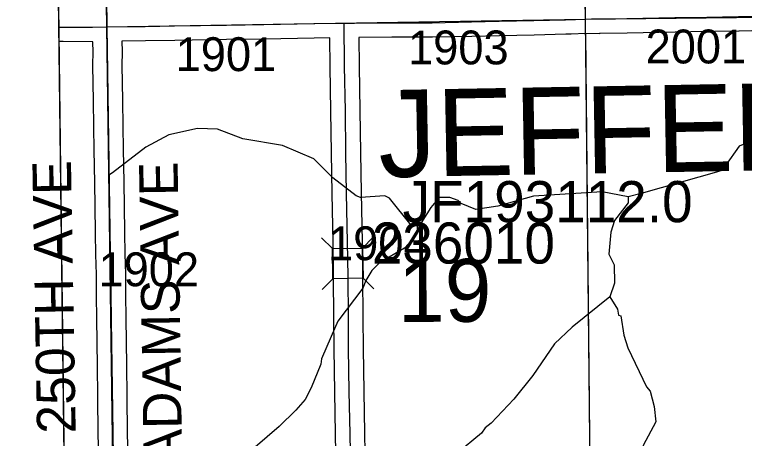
# Model space of a CAD drawing. Extents: x 23.6 to 68.7, y -63 to -29.
# Drawn here: x 32.629 to 34.141, y -55.609 to -54.733 of the extents above; entities that cross this region are included whole.
import ezdxf

# ---------------------------------------------------------------- set-up
doc = ezdxf.new("R2010")
doc.units = 0
for name, color, linetype in [('tdCoClipBndry', 7, 'Continuous'), ('tdCoCoAdjSecRdTxt', 7, 'Continuous'), ('tdCoCoBndry', 7, 'Continuous'), ('tdCoHydroRiver', 7, 'Continuous'), ('tdCoSecRdNmbr', 7, 'Continuous'), ('tdCoSecRdTxt', 7, 'Continuous'), ('tdCoSecRteBand', 7, 'Continuous'), ('tdCoSecRteCL', 7, 'Continuous'), ('tdCoSectLine', 7, 'Continuous'), ('tdCoSectLinePart', 7, 'Continuous'), ('tdCoSectNmbr', 7, 'Continuous'), ('tdCoStrucSec', 7, 'Continuous'), ('tdCoStrucSecCoName', 7, 'Continuous'), ('tdCoStrucSecFHWANum', 7, 'Continuous'), ('tdCoSurfAsphalt', 7, 'Continuous'), ('tdCoSurfGravel', 7, 'Continuous'), ('tdCoTwpBndryShd', 7, 'Continuous'), ('tdCoTwpNameTxt', 7, 'Continuous')]:
    doc.layers.add(name, color=color, linetype=linetype)

msp = doc.modelspace()

# ---------------------------------------------------------------- linework, layer by layer
at = {"layer": 'tdCoClipBndry'}
msp.add_lwpolyline([(56.8227, -57.553), (51.8233, -57.6334), (46.8056, -57.7041), (45.8081, -57.7131), (44.8328, -57.735), (43.8446, -57.7356), (42.8125, -57.7502), (36.856, -57.8104), (34.8462, -57.8398), (33.8615, -57.8433), (32.8589, -57.8556), (32.833, -57.8525), (32.8013, -57.8383), (32.7717, -57.8067), (32.7614, -57.7827), (32.7577, -57.7569), (32.6839, -51.7283), (32.6474, -49.7276), (32.6233, -45.7459), (32.6113, -44.7492), (32.588, -43.7493), (32.587, -43.0064), (32.5923, -42.7484), (32.5183, -35.7733)], dxfattribs=at)
at = {"layer": 'tdCoCoBndry'}
for p, q in [((32.8205, -54.758), (32.8066, -53.7572)), ((32.8066, -53.7572), (32.8205, -54.758)), ((32.8349, -55.7561), (32.8205, -54.758)), ((32.8205, -54.758), (32.8349, -55.7561))]:
    msp.add_line(p, q, dxfattribs=at)
for points in [[(32.6718, -40.7503), (32.6807, -41.745), (32.6923, -42.7489), (32.6875, -42.9908), (32.687, -43.0063), (32.6879, -43.7492), (32.7112, -44.7475), (32.7232, -45.7449), (32.73, -46.7351), (32.7344, -47.7196), (32.7414, -48.7221), (32.7473, -49.7257), (32.7682, -50.7257), (32.7838, -51.7268), (32.7945, -52.7546), (32.8063, -53.7572), (32.8202, -54.758), (32.8346, -55.7561), (32.8426, -56.756), (32.8576, -57.7557)], [(36.8552, -57.7104), (35.8554, -57.7251), (34.8462, -57.7399), (33.861, -57.7434), (32.858, -57.7557), (32.843, -56.756), (32.8349, -55.7561), (32.8205, -54.758), (32.8066, -53.7572), (32.7948, -52.7546), (32.7842, -51.7268), (32.7685, -50.7257), (32.7477, -49.7257), (32.7417, -48.7221), (32.7347, -47.7196), (32.7303, -46.7351), (32.7236, -45.745), (32.7116, -44.7475), (32.6883, -43.7492), (32.6873, -43.0063), (32.6879, -42.9908), (32.6927, -42.7489), (32.6811, -41.7451), (32.6722, -40.7503)], [(32.6474, -49.7276), (32.6839, -51.7283), (32.7577, -57.7564), (32.858, -57.7557), (32.843, -56.756), (32.8349, -55.7561), (32.8205, -54.758), (32.8066, -53.7572), (32.7948, -52.7546), (32.7842, -51.7268), (32.7685, -50.7257)]]:
    msp.add_lwpolyline(points, dxfattribs=at)
at = {"layer": 'tdCoHydroRiver'}
for points in [[(34.3971, -54.7079), (34.3675, -54.7618), (34.3535, -54.7777), (34.3015, -54.8002), (34.2765, -54.8256), (34.2391, -54.8922), (34.2283, -54.9239), (34.2253, -54.9397), (34.2129, -54.9651), (34.1925, -54.9858), (34.1484, -54.9972), (34.1296, -55.0052), (34.1015, -55.0449), (34.0874, -55.0576), (33.9267, -55.1031), (33.8999, -55.1097)], [(33.4631, -55.17), (33.4505, -55.1685), (33.4059, -55.1121), (33.3963, -55.1074), (33.3459, -55.111), (33.3364, -55.1079), (33.2887, -55.0704), (33.2489, -55.0312), (33.184, -55.0033), (33.1018, -54.9898), (33.0495, -54.9697), (33.0085, -54.9685), (32.9486, -54.9816), (32.9015, -55.0072), (32.8324, -55.0598), (32.8269, -55.0637)], [(33.8999, -55.1097), (33.8462, -55.099), (33.7042, -55.1081), (33.6301, -55.1292), (33.5844, -55.1359), (33.5543, -55.1235), (33.548, -55.1172), (33.5306, -55.1111), (33.5085, -55.1112), (33.4913, -55.1319), (33.471, -55.1636), (33.4631, -55.17)], [(33.8999, -55.1097), (33.9, -55.1223), (33.8719, -55.1588), (33.8642, -55.1826), (33.8598, -55.2284), (33.8711, -55.2504), (33.8714, -55.2883), (33.8621, -55.3168)], [(33.4631, -55.17), (33.4632, -55.1795), (33.4539, -55.1969), (33.4367, -55.216), (33.3848, -55.2464), (33.3692, -55.2623), (33.3567, -55.2829), (33.3505, -55.2988), (33.299, -55.3671), (33.285, -55.3988), (33.2649, -55.4447), (33.2634, -55.4558), (33.2433, -55.5049), (33.2308, -55.5286), (33.2121, -55.5509), (33.1776, -55.5843), (33.1274, -55.6273), (33.0742, -55.6814), (33.0334, -55.7118), (32.9566, -55.785), (32.8768, -55.8662), (32.8501, -55.8821), (32.8324, -55.8838)], [(33.8621, -55.3168), (33.8781, -55.3419), (33.8798, -55.3545), (33.8845, -55.356), (33.8912, -55.3955), (33.8993, -55.4222), (33.9378, -55.5024), (33.9458, -55.5118), (33.9539, -55.5433), (33.9573, -55.5749), (33.9309, -55.624), (33.9296, -55.6572), (33.9251, -55.6904), (33.9051, -55.7553), (33.871, -55.8282), (33.8694, -55.8313), (33.8569, -55.8504), (33.8195, -55.9075), (33.7694, -55.9537), (33.716, -55.9873), (33.6564, -56.0398), (33.5829, -56.1304), (33.5423, -56.186)], [(33.8621, -55.3168), (33.7837, -55.379), (33.7477, -55.414), (33.7024, -55.4791), (33.6633, -55.5283), (33.6164, -55.5776), (33.6038, -55.5872), (33.596, -55.5983), (33.5443, -55.6414)]]:
    msp.add_lwpolyline(points, dxfattribs=at)
at = {"layer": 'tdCoSecRteBand'}
for points in [[(34.2084, -54.7652), (34.1294, -54.767), (34.1293, -54.767), (34.1293, -54.767), (34.03, -54.7687), (34.03, -54.7687), (34.0299, -54.7687), (33.997, -54.7691), (33.8979, -54.7709), (33.8978, -54.7709), (33.8977, -54.7709), (33.8408, -54.7717), (33.8408, -54.7727), (33.8115, -54.7722), (33.7821, -54.773), (33.7711, -54.7733), (33.7055, -54.7752), (33.7053, -54.7752), (33.7051, -54.7752), (33.6336, -54.7764), (33.5763, -54.7778), (33.4948, -54.7798), (33.4944, -54.7798), (33.494, -54.7798), (33.4103, -54.7796), (33.3421, -54.7804), (33.3429, -54.8391), (33.3444, -54.9313), (33.3444, -54.9314), (33.3444, -54.9314), (33.3456, -55.018), (33.3468, -55.1016), (33.349, -55.2027), (33.349, -55.2028), (33.349, -55.2029), (33.35, -55.2743), (33.35, -55.2744), (33.35, -55.2745), (33.3506, -55.3598), (33.3506, -55.3598), (33.3506, -55.3598), (33.3509, -55.423), (33.3523, -55.5125), (33.3541, -55.5985), (33.3541, -55.5985), (33.3541, -55.5986), (33.3547, -55.6381)], [(32.8031, -55.632), (32.8027, -55.5918), (32.8018, -55.5317), (32.8018, -55.5316), (32.8018, -55.5314), (32.8014, -55.4501), (32.8004, -55.4206), (32.8004, -55.4202), (32.8004, -55.4198), (32.7998, -55.3516), (32.7992, -55.3239), (32.7992, -55.3237), (32.7992, -55.3235), (32.7988, -55.2704), (32.798, -55.2288), (32.797, -55.1845), (32.797, -55.1844), (32.797, -55.1843), (32.7962, -55.1298), (32.7962, -55.1297), (32.7962, -55.1296), (32.7958, -55.0807), (32.7945, -55.0122), (32.7935, -54.9655), (32.7935, -54.9653), (32.7935, -54.9651), (32.7931, -54.9112), (32.7917, -54.8378), (32.7917, -54.8373), (32.7917, -54.8367), (32.7921, -54.8105), (32.7914, -54.789), (32.7911, -54.789), (32.7905, -54.789), (32.7303, -54.7885), (32.7213, -54.7885)], [(33.2947, -55.6388), (33.2941, -55.5996), (33.2923, -55.5137), (33.2923, -55.5136), (33.2923, -55.5135), (33.2909, -55.4238), (33.2909, -55.4236), (33.2909, -55.4235), (33.2906, -55.3602), (33.29, -55.275), (33.289, -55.2038), (33.2868, -55.1028), (33.2868, -55.1026), (33.2868, -55.1025), (33.2856, -55.0189), (33.2856, -55.0189), (33.2856, -55.0189), (33.2844, -54.9323), (33.2829, -54.84), (33.2829, -54.84), (33.2829, -54.8399), (33.2821, -54.781), (33.2498, -54.7813), (33.1459, -54.7836), (33.1457, -54.7836), (33.1456, -54.7836), (33.0683, -54.7844), (32.9611, -54.7862), (32.9611, -54.7862), (32.9611, -54.7862), (32.9003, -54.7872), (32.9002, -54.7872), (32.9002, -54.7872), (32.8514, -54.7877), (32.8521, -54.8093), (32.8521, -54.81), (32.8521, -54.8107), (32.8517, -54.8371), (32.8531, -54.9102), (32.8531, -54.9104), (32.8531, -54.9106), (32.8535, -54.9644), (32.8545, -55.011), (32.8545, -55.011), (32.8545, -55.011), (32.8558, -55.0796), (32.8558, -55.0798), (32.8558, -55.08), (32.8562, -55.129), (32.857, -55.1833), (32.858, -55.2276), (32.858, -55.2276), (32.858, -55.2277), (32.8588, -55.2695), (32.8588, -55.2696), (32.8588, -55.2698), (32.8592, -55.3229), (32.8598, -55.3505), (32.8598, -55.3507), (32.8598, -55.3509), (32.8604, -55.419), (32.8613, -55.4486), (32.8614, -55.449), (32.8614, -55.4494), (32.8618, -55.5309), (32.8627, -55.5909), (32.8627, -55.591), (32.8627, -55.5911), (32.8631, -55.6313)]]:
    msp.add_lwpolyline(points, dxfattribs=at)
at = {"layer": 'tdCoSecRteCL'}
for points in [[(33.8113, -54.7422), (33.8115, -54.7312), (33.8105, -54.693), (33.8087, -54.6026), (33.8089, -54.5764), (33.8076, -54.4957), (33.806, -54.3779), (33.8038, -54.2724), (33.8022, -54.1731), (33.8014, -54.0705), (33.8005, -53.961), (33.7995, -53.8579), (33.7983, -53.7576), (33.7981, -53.7426)], [(33.3117, -54.7508), (33.3336, -54.7506), (33.4101, -54.7496), (33.4941, -54.7498), (33.5756, -54.7478), (33.633, -54.7464), (33.7046, -54.7452), (33.7703, -54.7433), (33.8113, -54.7422)], [(33.8113, -54.7422), (33.8237, -54.7419), (33.8973, -54.7409), (33.9966, -54.7391), (34.0295, -54.7387), (34.1287, -54.737), (34.2081, -54.7352), (34.2644, -54.7352), (34.299, -54.7347)], [(32.721, -54.7585), (32.7303, -54.7585), (32.7908, -54.759), (32.8205, -54.758)], [(32.8205, -54.758), (32.8998, -54.7572), (32.9606, -54.7562), (33.0679, -54.7544), (33.1453, -54.7536), (33.2493, -54.7513), (33.3117, -54.7508)], [(32.8331, -55.6317), (32.8327, -55.5914), (32.8318, -55.5312), (32.8314, -55.4496), (32.8304, -55.4196), (32.8298, -55.3511), (32.8292, -55.3233), (32.8288, -55.27), (32.828, -55.2282), (32.827, -55.1838), (32.8262, -55.1294), (32.8258, -55.0803), (32.8245, -55.0116), (32.8235, -54.9648), (32.8231, -54.9108), (32.8217, -54.8372), (32.8221, -54.8102), (32.8205, -54.758)], [(33.3348, -56.2491), (33.3348, -56.2345), (33.3328, -56.1525), (33.3314, -56.067), (33.3294, -55.9637), (33.3275, -55.8891), (33.3269, -55.835), (33.3263, -55.8052), (33.3251, -55.7186), (33.3247, -55.6385), (33.3241, -55.5991), (33.3223, -55.5131), (33.3209, -55.4233), (33.3206, -55.36), (33.32, -55.2747), (33.319, -55.2033), (33.3168, -55.1021), (33.3156, -55.0185), (33.3144, -54.9319), (33.3129, -54.8395), (33.3117, -54.7508)]]:
    msp.add_lwpolyline(points, dxfattribs=at)
at = {"layer": 'tdCoSectLine'}
for points in [[(33.7978, -53.7426), (33.811, -54.7422)], [(32.8063, -53.7572), (32.8202, -54.758)], [(33.811, -54.7422), (34.8144, -54.7309)], [(32.8202, -54.758), (33.811, -54.7422)], [(33.811, -54.7422), (33.8215, -55.7441)], [(32.721, -54.7587), (32.8202, -54.758)], [(32.8202, -54.758), (32.8346, -55.7561)]]:
    msp.add_lwpolyline(points, dxfattribs=at)
at = {"layer": 'tdCoSectLinePart'}
msp.add_lwpolyline([(33.8113, -54.7722), (33.8215, -55.7441)], dxfattribs=at)
at = {"layer": 'tdCoStrucSec'}
for p, q in [((33.2875, -55.2164), (33.2651, -55.1945)), ((33.3501, -55.2155), (33.3719, -55.1931)), ((33.2884, -55.279), (33.2666, -55.3014)), ((33.351, -55.2781), (33.3734, -55.2999))]:
    msp.add_line(p, q, dxfattribs=at)
msp.add_lwpolyline([(33.2884, -55.279), (33.2875, -55.2164), (33.3501, -55.2155), (33.351, -55.2781)], close=True, dxfattribs=at)
at = {"layer": 'tdCoSurfAsphalt'}
msp.add_lwpolyline([(32.721, -54.7585), (32.7303, -54.7585), (32.7908, -54.759), (32.8205, -54.758), (32.8998, -54.7572), (32.9606, -54.7562), (33.0679, -54.7544), (33.1453, -54.7536), (33.2493, -54.7513), (33.3117, -54.7508), (33.3336, -54.7506), (33.4101, -54.7496), (33.4941, -54.7498), (33.5756, -54.7478), (33.633, -54.7464), (33.7046, -54.7452), (33.7703, -54.7433), (33.8113, -54.7422), (33.8237, -54.7419), (33.8973, -54.7409), (33.9966, -54.7391), (34.0295, -54.7387), (34.1287, -54.737), (34.2081, -54.7352)], dxfattribs=at)
at = {"layer": 'tdCoSurfGravel'}
for points in [[(33.8113, -54.7422), (33.8115, -54.7312)], [(32.8346, -55.7319), (32.8347, -55.7307), (32.8347, -55.7254), (32.8343, -55.7025), (32.8331, -55.6317), (32.8327, -55.5914), (32.8318, -55.5312), (32.8314, -55.4496), (32.8304, -55.4196), (32.8298, -55.3511), (32.8292, -55.3233), (32.8288, -55.27), (32.828, -55.2282), (32.827, -55.1838), (32.8262, -55.1294), (32.8258, -55.0803), (32.8245, -55.0116), (32.8235, -54.9648), (32.8231, -54.9108), (32.8217, -54.8372), (32.8221, -54.8102), (32.8205, -54.758)], [(33.3348, -56.2604), (33.3348, -56.2491), (33.3348, -56.2345), (33.3328, -56.1525), (33.3314, -56.067), (33.3294, -55.9637), (33.3275, -55.8891), (33.3269, -55.835), (33.3263, -55.8052), (33.3251, -55.7186), (33.3247, -55.6385), (33.3241, -55.5991), (33.3223, -55.5131), (33.3209, -55.4233), (33.3206, -55.36), (33.32, -55.2747), (33.319, -55.2033), (33.3168, -55.1021), (33.3156, -55.0185), (33.3144, -54.9319), (33.3129, -54.8395), (33.3117, -54.7508)]]:
    msp.add_lwpolyline(points, dxfattribs=at)
at = {"layer": 'tdCoTwpBndryShd'}
msp.add_lwpolyline([(32.8576, -57.7557), (32.8426, -56.756), (32.8346, -55.7561), (32.8202, -54.758), (32.8063, -53.7572), (32.7945, -52.7546), (32.7838, -51.7268), (32.7682, -50.7257), (32.7473, -49.7257), (32.7414, -48.7221), (32.7344, -47.7196), (32.73, -46.7351), (32.7232, -45.7449), (32.7112, -44.7475), (32.6879, -43.7492), (32.687, -43.0063), (32.6875, -42.9908), (32.6923, -42.7489), (32.6807, -41.745), (32.6718, -40.7503)], dxfattribs=at)

# ---------------------------------------------------------------- texts
at = {"layer": 'tdCoCoAdjSecRdTxt'}
msp.add_text('250TH AVE', height=0.08, rotation=91.0056, dxfattribs=at).set_placement((32.7561, -55.5987))
at = {"layer": 'tdCoSecRdNmbr'}
for s, rotation, p in [('1903', 0.0264, (33.4442, -54.8358)), ('2001', 0.0268, (33.936, -54.8338)), ('1901', 0.0261, (32.963, -54.8497)), ('1904', 0.0263, (33.2785, -55.2408)), ('1902', 0.026, (32.8032, -55.2946))]:
    msp.add_text(s, height=0.07, rotation=rotation, dxfattribs=at).set_placement(p)
at = {"layer": 'tdCoSecRdTxt'}
msp.add_text('ADAMS AVE', height=0.08, rotation=90.8812, dxfattribs=at).set_placement((32.9766, -55.6605))
at = {"layer": 'tdCoSectNmbr'}
msp.add_text('19', height=0.13, rotation=0.0264, dxfattribs=at).set_placement((33.4233, -55.3682))
at = {"layer": 'tdCoStrucSecCoName'}
msp.add_text('JF193112.0', height=0.085, dxfattribs=at).set_placement((33.433, -55.1621))
at = {"layer": 'tdCoStrucSecFHWANum'}
msp.add_text('236010', height=0.085, dxfattribs=at).set_placement((33.369, -55.2477))
at = {"layer": 'tdCoTwpNameTxt'}
msp.add_text('JEFFERSON', height=0.18, rotation=1.0277, dxfattribs=at).set_placement((33.3839, -55.0693))

doc.saveas('drawing.dxf')
